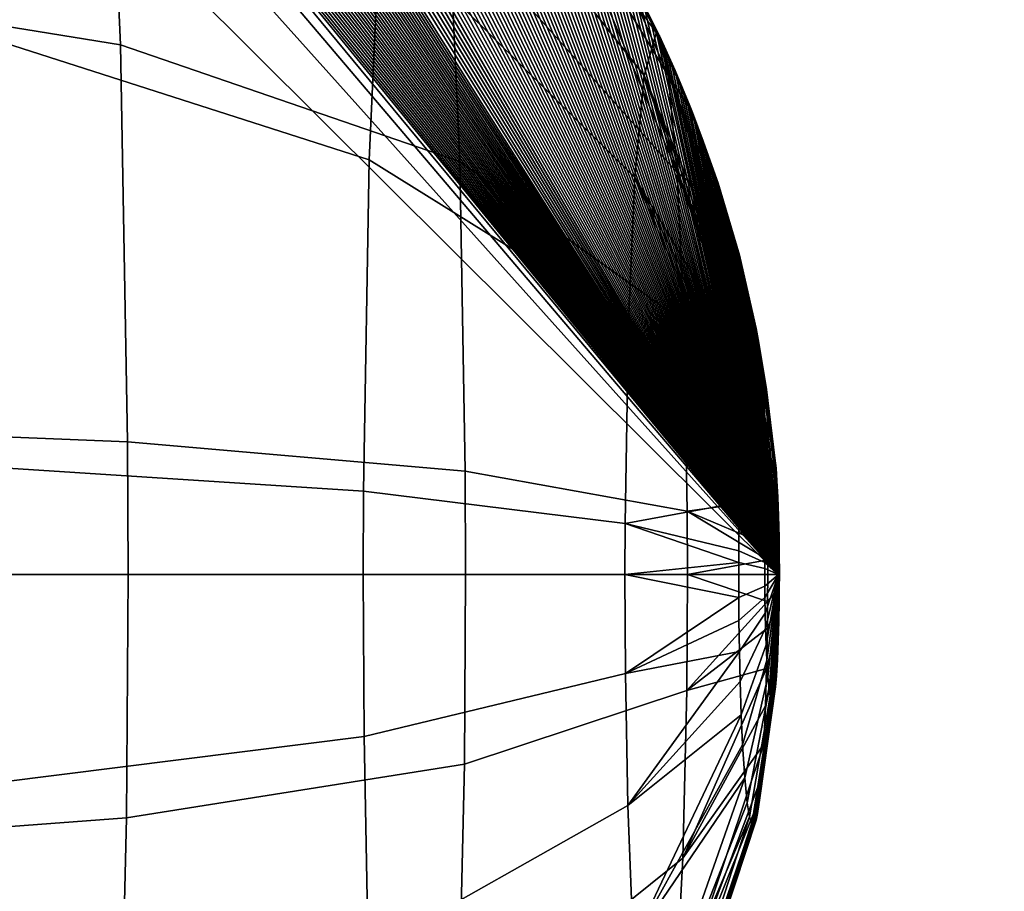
# Model space of a CAD drawing. Header units: millimetres. Extents: x 1047 to 1715, y 555 to 1212.
# Tile 516 of 656: x 1557.36 to 1560.49, y 929.66 to 932.43. Entities that reach past the tile are written whole.
import ezdxf

# ---------------------------------------------------------------- set-up
doc = ezdxf.new("R2010")
doc.units = ezdxf.units.MM
doc.header["$MEASUREMENT"] = 0
doc.layers.add('Alu stel 3', color=7, linetype='Continuous')

msp = doc.modelspace()

# ---------------------------------------------------------------- meshes
at = {"layer": 'Alu stel 3'}
mesh = msp.add_polyface(dxfattribs=at)
corners = [(1600.2039, 973.7825, 7.2094), (1598.8958, 921.0605, 5.2563), (1605.0139, 920.9727, 4.0037), (1606.2731, 973.7059, 5.7552), (1593.5768, 973.9593, 6.3299), (1592.2985, 921.2463, 4.166), (1601.5084, 1025.7401, 9.1181), (1607.5221, 1025.6744, 7.467), (1594.8588, 1025.9078, 8.4463), (1588.9293, 1030.2535, 7.3109), (1588.5724, 1015.3822, 6.6546), (1588.2174, 1000.5109, 5.9969), (1587.8643, 985.6261, 5.3372), (1587.5133, 970.7413, 4.6763), (1587.1646, 955.8564, 4.0142), (1586.818, 940.9717, 3.3509), (1609.2365, 951.2551, 0.094), (1609.5251, 965.17, 0.5226), (1609.8142, 979.0851, 0.9504), (1610.1035, 993.0001, 1.3775), (1521.0123, 982.0917, -9.7502), (1554.787, 982.2213, -2.9482), (1555.358, 1016.7594, -0.828), (1521.4141, 1016.6163, -7.1273), (1520.6106, 947.5116, -12.3809), (1554.2162, 947.6277, -5.0774), (1486.6412, 981.9902, -15.1256), (1486.9097, 1016.5043, -12.1044), (1486.3726, 947.4205, -18.1538), (1452.0271, 981.9177, -18.9952), (1452.1909, 1016.4243, -15.6867), (1451.863, 947.3554, -22.31), (1586.818, 940.9717, 3.3509), (1587.1646, 955.8564, 4.0142), (1587.5133, 970.7413, 4.6763), (1587.8643, 985.6261, 5.3372), (1588.2174, 1000.5109, 5.9969), (1588.5724, 1015.3822, 6.6546), (1588.9293, 1030.2535, 7.3109), (1538.2892, 990.2523, -26.3493), (1538.467, 1026.131, -23.8747), (1575.1881, 1025.9153, -16.5826), (1574.8728, 990.0178, -18.4235), (1538.1113, 954.3737, -28.8239), (1574.5575, 954.1204, -20.2643), (1498.3248, 990.4507, -33.0521), (1498.4087, 1026.3134, -30.0396), (1498.241, 954.588, -36.0646), (1459.1088, 990.5881, -37.6965), (1459.1422, 1026.4397, -34.3102), (1459.0753, 954.7364, -41.0827), (1608.2467, 937.7065, -11.0746), (1608.6329, 965.5226, -10.2031), (1609.0203, 993.3386, -9.3311), (1609.4089, 1021.1546, -8.4588)]
mesh.append_faces([[corners[k] for k in face] for face in [(0, 1, 2, 3), (4, 5, 1, 0), (6, 0, 3, 7), (8, 4, 0, 6), (9, 10, 8, 8), (10, 11, 8, 8), (11, 12, 4, 4), (12, 13, 4, 4), (13, 14, 4, 4), (14, 15, 4, 4), (16, 17, 3, 3), (17, 18, 3, 3), (18, 19, 3, 3), (3, 2, 16, 16), (4, 8, 11, 11), (20, 21, 22, 23), (24, 25, 21, 20), (26, 20, 23, 27), (28, 24, 20, 26), (29, 26, 27, 30), (31, 28, 26, 29), (32, 33, 25, 25), (33, 34, 25, 25), (34, 35, 21, 21), (35, 36, 21, 21), (36, 37, 22, 22), (37, 38, 22, 22), (22, 21, 36, 36), (21, 25, 34, 34), (39, 40, 41, 42), (43, 39, 42, 44), (45, 46, 40, 39), (47, 45, 39, 43), (48, 49, 46, 45), (50, 48, 45, 47), (51, 44, 52, 52), (52, 42, 53, 53), (53, 42, 54, 54), (41, 54, 42, 42), (42, 52, 44, 44)]])
mesh = msp.add_polyface(dxfattribs=at)
corners = [(1585.2291, 835.5546, 9.8417), (1584.381, 825.5616, 15.9088), (1585.8276, 825.8087, 16.4), (1586.676, 835.7189, 10.347), (1584.5339, 847.9775, 4.4003), (1583.5839, 833.1081, 10.4866), (1582.264, 818.9818, 20.5666), (1585.5381, 822.9022, 18.6534), (1585.926, 846.4162, 5.4409), (1526.1907, 828.856, -8.8453), (1525.6183, 813.3101, -0.6444), (1557.8622, 820.3913, 7.4095), (1558.6509, 834.3981, -0.208), (1526.6989, 847.351, -14.1587), (1559.3578, 850.9918, -5.2695), (1527.0286, 863.4212, -16.0038), (1559.8104, 865.3837, -7.1658), (1585.4523, 881.4322, 0.6864), (1573.079, 881.3885, -3.3071), (1585.1305, 864.8032, 1.1388), (1584.5339, 847.9775, 4.4003), (1583.5839, 833.1081, 10.4866), (1535.5116, 881.2739, -13.7789), (1548.1036, 881.3093, -10.5412), (1560.6279, 881.3476, -7.0501), (1520.2408, 915.624, -14.81), (1553.6913, 915.7277, -7.0457), (1554.2162, 947.6277, -5.0774), (1520.6106, 947.5116, -12.3809), (1535.5116, 881.2739, -13.7789), (1548.1036, 881.3093, -10.5412), (1560.6279, 881.3476, -7.0501), (1573.079, 881.3885, -3.3071), (1585.7922, 896.317, 1.3546), (1585.4523, 881.4322, 0.6864), (1586.1318, 911.2019, 2.021), (1586.4738, 926.0868, 2.6865), (1586.818, 940.9717, 3.3509), (1537.9336, 918.4951, -31.2985), (1538.1113, 954.3737, -28.8239), (1574.5575, 954.1204, -20.2643), (1574.2422, 918.223, -22.1051), (1526.884, 882.6913, -36.3033), (1555.3911, 882.4827, -29.2559), (1581.615, 882.2554, -21.571), (1608.2467, 937.7065, -11.0746), (1565.8398, 845.6965, -23.6789), (1518.8909, 840.4668, -36.1363), (1518.8984, 860.5533, -38.4178), (1566.0247, 863.1648, -26.1235), (1565.5513, 826.5485, -17.6946), (1518.8717, 818.5681, -29.8967), (1555.3911, 882.4827, -29.2559), (1581.615, 882.2554, -21.571), (1607.1473, 863.4705, -12.1339)]
mesh.append_faces([[corners[k] for k in face] for face in [(0, 1, 2, 3), (4, 5, 0, 0), (5, 6, 1, 1), (7, 2, 1, 1), (1, 0, 5, 5), (0, 8, 4, 4), (9, 10, 11, 12), (13, 9, 12, 14), (15, 13, 14, 16), (17, 18, 19, 19), (19, 14, 20, 20), (20, 12, 21, 21), (22, 15, 23, 23), (23, 16, 24, 24), (24, 16, 18, 18), (11, 21, 12, 12), (12, 20, 14, 14), (16, 23, 15, 15), (14, 19, 16, 16), (18, 16, 19, 19), (25, 26, 27, 28), (29, 30, 26, 26), (30, 31, 26, 26), (31, 32, 33, 33), (32, 34, 33, 33), (33, 35, 26, 26), (35, 36, 26, 26), (36, 37, 27, 27), (27, 26, 36, 36), (26, 31, 33, 33), (38, 39, 40, 41), (42, 38, 43, 43), (43, 41, 44, 44), (41, 43, 38, 38), (40, 45, 41, 41), (46, 47, 48, 49), (50, 51, 47, 46), (52, 53, 49, 49), (49, 48, 52, 52), (53, 54, 49, 49)]])
mesh = msp.add_polyface(dxfattribs=at)
corners = [(1558.1636, 933.6704, -72.1103), (1558.1278, 933.8609, -72.7283), (1557.8408, 934.0447, -72.6746), (1557.5779, 933.9925, -71.9408), (1558.3973, 933.6533, -72.7859), (1558.2469, 933.8066, -73.0667), (1558.1093, 933.9091, -73.0485), (1558.1696, 933.8705, -73.2165), (1558.1, 933.9212, -73.21), (1558.2379, 933.8184, -73.2231), (1558.1302, 933.899, -73.2935), (1558.0953, 933.9242, -73.2909), (1558.1649, 933.8735, -73.2962), (1558.1993, 933.8476, -73.2988), (1558.197, 933.8483, -73.3383), (1558.1626, 933.8742, -73.336), (1558.1279, 933.8998, -73.3337), (1558.0929, 933.925, -73.3313), (1557.9673, 934.0055, -73.0306), (1558.0293, 933.9703, -73.2034), (1558.0245, 933.9734, -73.2855), (1557.9889, 933.9974, -73.2829), (1558.0601, 933.949, -73.2882), (1558.0577, 933.9498, -73.329), (1558.0222, 933.9742, -73.3266), (1557.6367, 933.3451, -70.9234), (1557.4972, 934.2746, -73.3375), (1558.6154, 933.4789, -73.4022), (1558.5522, 933.2585, -74.4924), (1557.4164, 933.9918, -74.7359), (1557.151, 934.1545, -71.8479), (1556.769, 933.568, -70.6718), (1556.5303, 934.2685, -74.8013), (1557.3555, 933.3112, -75.7887), (1556.4644, 933.5312, -75.9417), (1559.7714, 930.6642, -73.469), (1556.5198, 934.5945, -73.1831), (1556.5688, 934.5853, -73.235), (1559.7714, 930.6642, -73.469), (1556.4213, 934.6089, -73.0786), (1559.7714, 930.6642, -73.469), (1556.223, 934.6221, -72.8681), (1559.7714, 930.6642, -73.469), (1555.8199, 934.5975, -72.5115)]
mesh.append_faces([[corners[k] for k in face] for face in [(0, 1, 2, 2), (3, 0, 2, 2), (4, 1, 0, 0), (5, 6, 1, 1), (7, 8, 6, 6), (5, 9, 7, 7), (6, 5, 7, 7), (10, 11, 8, 8), (7, 12, 10, 10), (8, 7, 10, 10), (13, 12, 7, 7), (7, 9, 13, 13), (12, 13, 14, 15), (11, 10, 16, 17), (10, 12, 15, 16), (1, 6, 18, 18), (2, 1, 18, 18), (6, 8, 19, 19), (18, 6, 19, 19), (19, 20, 21, 21), (22, 20, 19, 19), (8, 11, 22, 22), (19, 8, 22, 22), (20, 22, 23, 24), (22, 11, 17, 23), (0, 3, 25, 25), (26, 27, 28, 29), (25, 3, 30, 30), (31, 25, 30, 30), (32, 29, 33, 34), (35, 36, 37, 37), (38, 39, 36, 36), (40, 41, 39, 39), (42, 43, 41, 41)]])
mesh = msp.add_polyface(dxfattribs=at)
corners = [(1558.6782, 933.259, -72.3132), (1558.6475, 933.4234, -72.8467), (1558.3973, 933.6533, -72.7859), (1558.1636, 933.6704, -72.1103), (1558.5083, 933.5844, -73.104), (1558.6315, 933.465, -73.1231), (1558.5623, 933.5361, -73.2559), (1558.5582, 933.5387, -73.3272), (1558.5271, 933.5685, -73.3247), (1558.5562, 933.5394, -73.3629), (1558.525, 933.5692, -73.3607), (1558.7241, 932.7543, -71.52), (1557.6367, 933.3451, -70.9234), (1557.6815, 932.3476, -70.149), (1558.759, 931.9766, -70.9163), (1557.3555, 933.3112, -75.7887), (1558.5049, 932.7278, -75.3132), (1558.4718, 931.9813, -75.8856), (1557.313, 932.3536, -76.5229), (1557.4164, 933.9918, -74.7359), (1558.5522, 933.2585, -74.4924), (1557.1512, 934.421, -73.2707), (1557.1786, 934.4109, -73.2724), (1559.7714, 930.6642, -73.469), (1557.1239, 934.4309, -73.269), (1559.7714, 930.6642, -73.469), (1557.0964, 934.4406, -73.2673), (1559.7714, 930.6642, -73.469), (1557.069, 934.4501, -73.2656), (1559.7714, 930.6642, -73.469), (1557.0414, 934.4594, -73.2639), (1559.7714, 930.6642, -73.469), (1557.0138, 934.4685, -73.2622), (1559.7714, 930.6642, -73.469), (1556.9861, 934.4774, -73.2605), (1559.7714, 930.6642, -73.469), (1556.9583, 934.4861, -73.2588), (1559.7714, 930.6642, -73.469), (1556.9304, 934.4946, -73.257), (1559.7714, 930.6642, -73.469), (1556.9026, 934.5029, -73.2553), (1559.7714, 930.6642, -73.469), (1556.8746, 934.5109, -73.2536), (1559.7714, 930.6642, -73.469), (1556.8467, 934.5189, -73.2519), (1559.7714, 930.6642, -73.469), (1556.8186, 934.5265, -73.2502), (1559.7714, 930.6642, -73.469), (1556.7904, 934.534, -73.2484), (1559.7714, 930.6642, -73.469), (1556.7622, 934.5413, -73.2467), (1559.7714, 930.6642, -73.469), (1556.734, 934.5483, -73.245), (1559.7714, 930.6642, -73.469), (1556.7058, 934.5552, -73.2433), (1559.7714, 930.6642, -73.469), (1556.6775, 934.5618, -73.2416), (1559.7714, 930.6642, -73.469), (1556.649, 934.5682, -73.2398), (1559.7714, 930.6642, -73.469), (1556.6206, 934.5745, -73.2381), (1559.7714, 930.6642, -73.469), (1556.8175, 932.4875, -69.833), (1556.769, 933.568, -70.6718), (1556.5947, 934.58, -73.2366), (1559.7714, 930.6642, -73.469), (1556.5688, 934.5853, -73.235), (1559.7714, 930.6642, -73.469)]
mesh.append_faces([[corners[k] for k in face] for face in [(0, 1, 2, 2), (3, 0, 2, 2), (2, 1, 4, 4), (4, 5, 6, 6), (6, 7, 8, 8), (8, 7, 9, 10), (11, 0, 3, 3), (12, 11, 3, 3), (13, 14, 11, 12), (15, 16, 17, 18), (19, 20, 16, 15), (21, 22, 23, 23), (24, 21, 25, 25), (26, 24, 27, 27), (28, 26, 29, 29), (30, 28, 31, 31), (32, 30, 33, 33), (34, 32, 35, 35), (36, 34, 37, 37), (38, 36, 39, 39), (40, 38, 41, 41), (42, 40, 43, 43), (44, 42, 45, 45), (46, 44, 47, 47), (48, 46, 49, 49), (50, 48, 51, 51), (52, 50, 53, 53), (54, 52, 55, 55), (56, 54, 57, 57), (58, 56, 59, 59), (60, 58, 61, 61), (62, 13, 12, 63), (64, 60, 65, 65), (66, 64, 67, 67)]])
mesh = msp.add_polyface(dxfattribs=at)
corners = [(1557.7041, 931.0856, -69.7578), (1558.7766, 930.9927, -70.6113), (1558.759, 931.9766, -70.9163), (1557.6815, 932.3476, -70.149), (1557.7056, 930.6642, -69.7332), (1558.7778, 930.6642, -70.5921), (1557.7007, 929.8905, -69.8169), (1558.774, 930.061, -70.6574), (1557.6747, 928.7711, -70.2685), (1558.7537, 929.1883, -71.0095), (1557.6212, 927.7626, -71.1929), (1558.712, 928.402, -71.7301), (1557.5602, 927.2228, -72.248), (1558.6644, 927.9812, -72.5527), (1557.5182, 927.0723, -72.9745), (1558.6317, 927.8638, -73.1191), (1557.4972, 927.0539, -73.3375), (1558.6154, 927.8495, -73.4022), (1557.4775, 927.0699, -73.6767), (1558.6, 927.862, -73.6666), (1557.4111, 927.3759, -74.8254), (1558.5482, 928.1005, -74.5621), (1557.3442, 928.2112, -75.9821), (1558.4961, 928.7518, -75.4639), (1557.3087, 929.1243, -76.5975), (1558.4684, 929.4637, -75.9437), (1557.2924, 930.0034, -76.8809), (1558.4556, 930.149, -76.1647), (1557.2888, 930.6642, -76.9418), (1558.4529, 930.6642, -76.2122), (1557.2897, 931.004, -76.9258), (1558.4536, 930.9291, -76.1997), (1557.313, 932.3536, -76.5229), (1558.4718, 931.9813, -75.8856), (1557.3407, 934.3461, -73.2826), (1557.3674, 934.3346, -73.2843), (1559.7714, 930.6642, -73.469), (1557.3138, 934.3574, -73.2809), (1559.7714, 930.6642, -73.469), (1557.287, 934.3685, -73.2792), (1559.7714, 930.6642, -73.469), (1557.26, 934.3794, -73.2775), (1559.7714, 930.6642, -73.469), (1557.2329, 934.3901, -73.2758), (1559.7714, 930.6642, -73.469), (1557.2058, 934.4006, -73.2741), (1559.7714, 930.6642, -73.469), (1557.1786, 934.4109, -73.2724), (1559.7714, 930.6642, -73.469), (1556.842, 931.1206, -69.4093), (1556.8175, 932.4875, -69.833), (1556.8435, 930.6642, -69.3827), (1556.8383, 929.8262, -69.4734), (1556.8101, 928.6136, -69.9624), (1556.7522, 927.5213, -70.9637), (1556.686, 926.9366, -72.1065), (1556.6406, 926.7736, -72.8935), (1556.6178, 926.7537, -73.2867), (1556.5966, 926.7711, -73.6541), (1556.5247, 927.1025, -74.8983), (1556.4523, 928.0073, -76.1511)]
mesh.append_faces([[corners[k] for k in face] for face in [(0, 1, 2, 3), (4, 5, 1, 0), (6, 7, 5, 4), (8, 9, 7, 6), (10, 11, 9, 8), (12, 13, 11, 10), (14, 15, 13, 12), (16, 17, 15, 14), (18, 19, 17, 16), (20, 21, 19, 18), (22, 23, 21, 20), (24, 25, 23, 22), (26, 27, 25, 24), (28, 29, 27, 26), (30, 31, 29, 28), (32, 33, 31, 30), (34, 35, 36, 36), (37, 34, 38, 38), (39, 37, 40, 40), (41, 39, 42, 42), (43, 41, 44, 44), (45, 43, 46, 46), (47, 45, 48, 48), (49, 0, 3, 50), (51, 4, 0, 49), (52, 6, 4, 51), (53, 8, 6, 52), (54, 10, 8, 53), (55, 12, 10, 54), (56, 14, 12, 55), (57, 16, 14, 56), (58, 18, 16, 57), (59, 20, 18, 58), (60, 22, 20, 59)]])
mesh = msp.add_polyface(dxfattribs=at)
corners = [(1559.2494, 932.6417, -73.0394), (1559.0714, 932.9188, -72.9732), (1559.0967, 932.7844, -72.5373), (1559.1511, 932.814, -73.2182), (1559.0585, 932.9528, -73.199), (1559.0991, 932.8922, -73.319), (1559.0519, 932.9613, -73.3129), (1559.1449, 932.822, -73.3252), (1559.1893, 932.7509, -73.3313), (1559.2379, 932.6714, -73.2375), (1559.1643, 932.7886, -73.381), (1559.1418, 932.824, -73.3788), (1559.1863, 932.7529, -73.3831), (1559.1627, 932.7891, -73.4073), (1559.1403, 932.8245, -73.4056), (1559.1848, 932.7534, -73.4091), (1559.0959, 932.8942, -73.3744), (1559.0724, 932.929, -73.3722), (1559.119, 932.8593, -73.3766), (1559.1176, 932.8597, -73.4038), (1559.0944, 932.8947, -73.4021), (1559.0486, 932.9634, -73.3699), (1559.0708, 932.9294, -73.4003), (1559.0469, 932.9639, -73.3985), (1558.6782, 933.259, -72.3132), (1558.7241, 932.7543, -71.52), (1559.4497, 931.9417, -72.2962), (1558.5522, 933.2585, -74.4924), (1559.3446, 932.2498, -74.1129), (1559.3157, 931.9255, -74.6145), (1558.5049, 932.7278, -75.3132), (1558.6154, 933.4789, -73.4022), (1559.3832, 932.3845, -73.4465), (1557.5771, 934.2363, -73.2976), (1557.6155, 934.2167, -73.3001), (1559.7714, 930.6642, -73.469), (1557.5386, 934.2555, -73.2952), (1559.7714, 930.6642, -73.469), (1557.4998, 934.2743, -73.2927), (1559.7714, 930.6642, -73.469), (1557.4735, 934.2867, -73.291), (1559.7714, 930.6642, -73.469), (1557.4471, 934.299, -73.2893), (1559.7714, 930.6642, -73.469), (1557.4207, 934.3111, -73.2877), (1559.7714, 930.6642, -73.469), (1557.394, 934.3229, -73.286), (1559.7714, 930.6642, -73.469), (1557.3674, 934.3346, -73.2843), (1559.7714, 930.6642, -73.469)]
mesh.append_faces([[corners[k] for k in face] for face in [(0, 1, 2, 2), (3, 4, 1, 1), (1, 0, 3, 3), (5, 6, 4, 4), (3, 7, 5, 5), (4, 3, 5, 5), (8, 7, 3, 3), (3, 9, 8, 8), (10, 11, 7, 7), (8, 12, 10, 10), (7, 8, 10, 10), (11, 10, 13, 14), (10, 12, 15, 13), (5, 16, 17, 17), (6, 5, 17, 17), (18, 16, 5, 5), (7, 11, 18, 18), (5, 7, 18, 18), (16, 18, 19, 20), (18, 11, 14, 19), (21, 17, 22, 23), (17, 16, 20, 22), (2, 24, 25, 25), (25, 26, 2, 2), (27, 28, 29, 30), (31, 32, 28, 27), (33, 34, 35, 35), (36, 33, 37, 37), (38, 36, 39, 39), (40, 38, 41, 41), (42, 40, 43, 43), (44, 42, 45, 45), (46, 44, 47, 47), (48, 46, 49, 49)]])
mesh = msp.add_polyface(dxfattribs=at)
corners = [(1558.6757, 933.4185, -73.3713), (1558.7043, 933.3878, -73.3734), (1559.7714, 930.6642, -73.469), (1558.6466, 933.4487, -73.3693), (1559.7714, 930.6642, -73.469), (1558.6173, 933.4788, -73.3672), (1559.7714, 930.6642, -73.469), (1558.759, 931.9766, -70.9163), (1559.4709, 931.4664, -71.9273), (1559.4497, 931.9417, -72.2962), (1558.7241, 932.7543, -71.52), (1558.5049, 932.7278, -75.3132), (1559.3157, 931.9255, -74.6145), (1559.2954, 931.4692, -74.9643), (1558.4718, 931.9813, -75.8856), (1558.5869, 933.5092, -73.3651), (1559.7714, 930.6642, -73.469), (1558.5562, 933.5394, -73.3629), (1559.7714, 930.6642, -73.469), (1558.525, 933.5692, -73.3607), (1559.7714, 930.6642, -73.469), (1558.4935, 933.5987, -73.3586), (1559.7714, 930.6642, -73.469), (1558.4618, 933.6279, -73.3564), (1559.7714, 930.6642, -73.469), (1558.4298, 933.6566, -73.3542), (1559.7714, 930.6642, -73.469), (1558.3975, 933.6851, -73.3519), (1559.7714, 930.6642, -73.469), (1558.3647, 933.7132, -73.3497), (1559.7714, 930.6642, -73.469), (1558.3318, 933.741, -73.3474), (1559.7714, 930.6642, -73.469), (1558.2986, 933.7683, -73.3452), (1559.7714, 930.6642, -73.469), (1558.265, 933.7953, -73.3429), (1559.7714, 930.6642, -73.469), (1558.2312, 933.822, -73.3406), (1559.7714, 930.6642, -73.469), (1558.197, 933.8483, -73.3383), (1559.7714, 930.6642, -73.469), (1558.1626, 933.8742, -73.336), (1559.7714, 930.6642, -73.469), (1558.1279, 933.8998, -73.3337), (1559.7714, 930.6642, -73.469), (1558.0929, 933.925, -73.3313), (1559.7714, 930.6642, -73.469), (1558.0577, 933.9498, -73.329), (1559.7714, 930.6642, -73.469), (1558.0222, 933.9742, -73.3266), (1559.7714, 930.6642, -73.469), (1557.9865, 933.9982, -73.3243), (1559.7714, 930.6642, -73.469), (1557.9504, 934.0219, -73.3219), (1559.7714, 930.6642, -73.469), (1557.9142, 934.0451, -73.3195), (1559.7714, 930.6642, -73.469), (1557.8777, 934.0679, -73.3171), (1559.7714, 930.6642, -73.469), (1557.8409, 934.0904, -73.3147), (1559.7714, 930.6642, -73.469), (1557.804, 934.1125, -73.3123), (1559.7714, 930.6642, -73.469), (1557.7667, 934.1341, -73.3099), (1559.7714, 930.6642, -73.469), (1557.7292, 934.1554, -73.3074), (1559.7714, 930.6642, -73.469), (1557.6915, 934.1762, -73.305), (1559.7714, 930.6642, -73.469), (1557.6536, 934.1967, -73.3026), (1559.7714, 930.6642, -73.469), (1557.6155, 934.2167, -73.3001), (1559.7714, 930.6642, -73.469)]
mesh.append_faces([[corners[k] for k in face] for face in [(0, 1, 2, 2), (3, 0, 4, 4), (5, 3, 6, 6), (7, 8, 9, 10), (11, 12, 13, 14), (15, 5, 16, 16), (17, 15, 18, 18), (19, 17, 20, 20), (21, 19, 22, 22), (23, 21, 24, 24), (25, 23, 26, 26), (27, 25, 28, 28), (29, 27, 30, 30), (31, 29, 32, 32), (33, 31, 34, 34), (35, 33, 36, 36), (37, 35, 38, 38), (39, 37, 40, 40), (41, 39, 42, 42), (43, 41, 44, 44), (45, 43, 46, 46), (47, 45, 48, 48), (49, 47, 50, 50), (51, 49, 52, 52), (53, 51, 54, 54), (55, 53, 56, 56), (57, 55, 58, 58), (59, 57, 60, 60), (61, 59, 62, 62), (63, 61, 64, 64), (65, 63, 66, 66), (67, 65, 68, 68), (69, 67, 70, 70), (71, 69, 72, 72)]])
mesh = msp.add_polyface(dxfattribs=at)
corners = [(1559.4982, 932.1317, -73.1568), (1559.4028, 932.3506, -73.1071), (1559.4216, 932.2501, -72.781), (1559.4431, 932.2657, -73.2899), (1559.3931, 932.376, -73.276), (1559.4137, 932.3272, -73.3654), (1559.3881, 932.3824, -73.3612), (1559.4385, 932.2716, -73.3696), (1559.3986, 932.3564, -73.4053), (1559.3856, 932.384, -73.4038), (1559.4113, 932.3287, -73.4067), (1559.4238, 932.301, -73.4081), (1559.4362, 932.2731, -73.4095), (1559.4226, 932.3014, -73.4284), (1559.4102, 932.3292, -73.4274), (1559.4349, 932.2735, -73.4295), (1559.3973, 932.3568, -73.4263), (1559.3844, 932.3844, -73.4252), (1559.3514, 932.4578, -73.3553), (1559.3674, 932.4218, -73.4018), (1559.3662, 932.4222, -73.4237), (1559.0708, 932.9294, -73.4003), (1559.0944, 932.8947, -73.4021), (1559.7714, 930.6642, -73.469), (1559.0469, 932.9639, -73.3985), (1559.7714, 930.6642, -73.469), (1559.0226, 932.9982, -73.3966), (1559.7714, 930.6642, -73.469), (1558.998, 933.0322, -73.3948), (1559.7714, 930.6642, -73.469), (1558.973, 933.0659, -73.3929), (1559.7714, 930.6642, -73.469), (1558.9478, 933.0993, -73.391), (1559.7714, 930.6642, -73.469), (1558.922, 933.1325, -73.3891), (1559.7714, 930.6642, -73.469), (1558.896, 933.1654, -73.3872), (1559.7714, 930.6642, -73.469), (1558.8696, 933.1981, -73.3853), (1559.7714, 930.6642, -73.469), (1558.8429, 933.2304, -73.3833), (1559.7714, 930.6642, -73.469), (1558.8159, 933.2625, -73.3814), (1559.7714, 930.6642, -73.469), (1558.7885, 933.2943, -73.3794), (1559.7714, 930.6642, -73.469), (1558.7607, 933.3257, -73.3774), (1559.7714, 930.6642, -73.469), (1558.7328, 933.3569, -73.3754), (1559.7714, 930.6642, -73.469), (1558.7043, 933.3878, -73.3734), (1559.7714, 930.6642, -73.469)]
mesh.append_faces([[corners[k] for k in face] for face in [(0, 1, 2, 2), (3, 4, 1, 1), (5, 6, 4, 4), (3, 7, 5, 5), (4, 3, 5, 5), (8, 9, 6, 6), (5, 10, 8, 8), (6, 5, 8, 8), (11, 10, 5, 5), (7, 12, 11, 11), (5, 7, 11, 11), (10, 11, 13, 14), (11, 12, 15, 13), (9, 8, 16, 17), (8, 10, 14, 16), (4, 6, 18, 18), (6, 9, 19, 19), (18, 6, 19, 19), (19, 9, 17, 20), (21, 22, 23, 23), (24, 21, 25, 25), (26, 24, 27, 27), (28, 26, 29, 29), (30, 28, 31, 31), (32, 30, 33, 33), (34, 32, 35, 35), (36, 34, 37, 37), (38, 36, 39, 39), (40, 38, 41, 41), (42, 40, 43, 43), (44, 42, 45, 45), (46, 44, 47, 47), (48, 46, 49, 49), (50, 48, 51, 51)]])
mesh = msp.add_polyface(dxfattribs=at)
corners = [(1559.4349, 932.2735, -73.4295), (1559.4471, 932.2455, -73.4305), (1559.7714, 930.6642, -73.469), (1559.4226, 932.3014, -73.4284), (1559.7714, 930.6642, -73.469), (1559.4102, 932.3292, -73.4274), (1559.7714, 930.6642, -73.469), (1559.3973, 932.3568, -73.4263), (1559.7714, 930.6642, -73.469), (1559.3844, 932.3844, -73.4252), (1559.7714, 930.6642, -73.469), (1559.7159, 931.3371, -73.0376), (1559.5936, 931.8333, -72.9665), (1559.4497, 931.9417, -72.2962), (1559.7275, 931.1536, -72.8361), (1559.722, 931.2562, -72.9313), (1559.4709, 931.4664, -71.9273), (1559.7351, 930.9006, -72.7043), (1559.7319, 931.0359, -72.7603), (1559.4818, 930.865, -71.7409), (1559.2954, 931.4692, -74.9643), (1559.6505, 931.0372, -74.1677), (1559.6471, 930.8926, -74.2268), (1559.6547, 931.1498, -74.0955), (1559.3157, 931.9255, -74.6145), (1559.6599, 931.2487, -74.0056), (1559.6663, 931.334, -73.8959), (1559.3446, 932.2498, -74.1129), (1559.6733, 931.3989, -73.7731), (1559.3832, 932.3845, -73.4465), (1559.6912, 931.4614, -73.4644), (1559.6821, 931.4456, -73.6218), (1559.3662, 932.4222, -73.4237), (1559.7714, 930.6642, -73.469), (1559.3475, 932.4598, -73.4221), (1559.7714, 930.6642, -73.469), (1559.3286, 932.4973, -73.4206), (1559.7714, 930.6642, -73.469), (1559.3092, 932.5345, -73.419), (1559.7714, 930.6642, -73.469), (1559.2894, 932.5715, -73.4174), (1559.7714, 930.6642, -73.469), (1559.2693, 932.6083, -73.4157), (1559.7714, 930.6642, -73.469), (1559.2488, 932.6449, -73.4141), (1559.7714, 930.6642, -73.469), (1559.2278, 932.6813, -73.4124), (1559.7714, 930.6642, -73.469), (1559.2065, 932.7174, -73.4108), (1559.7714, 930.6642, -73.469), (1559.1848, 932.7534, -73.4091), (1559.7714, 930.6642, -73.469), (1559.1627, 932.7891, -73.4073), (1559.7714, 930.6642, -73.469), (1559.1403, 932.8245, -73.4056), (1559.7714, 930.6642, -73.469), (1559.1176, 932.8597, -73.4038), (1559.7714, 930.6642, -73.469), (1559.0944, 932.8947, -73.4021), (1559.7714, 930.6642, -73.469), (1558.7766, 930.9927, -70.6113), (1558.759, 931.9766, -70.9163), (1558.4718, 931.9813, -75.8856), (1559.2843, 930.8261, -75.1563), (1558.4536, 930.9291, -76.1997)]
mesh.append_faces([[corners[k] for k in face] for face in [(0, 1, 2, 2), (3, 0, 4, 4), (5, 3, 6, 6), (7, 5, 8, 8), (9, 7, 10, 10), (11, 12, 13, 13), (14, 15, 13, 13), (13, 16, 14, 14), (17, 18, 16, 16), (16, 19, 17, 17), (20, 21, 22, 22), (23, 21, 20, 20), (24, 25, 23, 23), (20, 24, 23, 23), (26, 25, 24, 24), (27, 28, 26, 26), (24, 27, 26, 26), (29, 30, 31, 31), (32, 9, 33, 33), (34, 32, 35, 35), (36, 34, 37, 37), (38, 36, 39, 39), (40, 38, 41, 41), (42, 40, 43, 43), (44, 42, 45, 45), (46, 44, 47, 47), (48, 46, 49, 49), (50, 48, 51, 51), (52, 50, 53, 53), (54, 52, 55, 55), (56, 54, 57, 57), (58, 56, 59, 59), (60, 19, 16, 61), (62, 20, 63, 64)]])
mesh = msp.add_polyface(dxfattribs=at)
corners = [(1559.4216, 932.2501, -72.781), (1559.4028, 932.3506, -73.1071), (1559.2494, 932.6417, -73.0394), (1559.0967, 932.7844, -72.5373), (1559.2379, 932.6714, -73.2375), (1559.1511, 932.814, -73.2182), (1559.3186, 932.5254, -73.2567), (1559.3931, 932.376, -73.276), (1559.2734, 932.6061, -73.3434), (1559.2322, 932.679, -73.3374), (1559.3132, 932.5323, -73.3494), (1559.3514, 932.4578, -73.3553), (1559.33, 932.4968, -73.3978), (1559.3105, 932.5341, -73.3958), (1559.3489, 932.4594, -73.3998), (1559.3674, 932.4218, -73.4018), (1559.3662, 932.4222, -73.4237), (1559.3475, 932.4598, -73.4221), (1559.3286, 932.4973, -73.4206), (1559.3092, 932.5345, -73.419), (1559.2501, 932.6445, -73.3895), (1559.2292, 932.6808, -73.3874), (1559.2706, 932.6078, -73.3916), (1559.2908, 932.571, -73.3937), (1559.2894, 932.5715, -73.4174), (1559.2693, 932.6083, -73.4157), (1559.2488, 932.6449, -73.4141), (1559.2278, 932.6813, -73.4124), (1559.1893, 932.7509, -73.3313), (1559.208, 932.717, -73.3853), (1559.1863, 932.7529, -73.3831), (1559.2065, 932.7174, -73.4108), (1559.1848, 932.7534, -73.4091), (1559.4497, 931.9417, -72.2962)]
mesh.append_faces([[corners[k] for k in face] for face in [(0, 1, 2, 2), (3, 0, 2, 2), (2, 4, 5, 5), (6, 4, 2, 2), (1, 7, 6, 6), (2, 1, 6, 6), (8, 9, 4, 4), (6, 10, 8, 8), (4, 6, 8, 8), (11, 10, 6, 6), (6, 7, 11, 11), (12, 13, 10, 10), (11, 14, 12, 12), (10, 11, 12, 12), (15, 14, 11, 11), (14, 15, 16, 17), (13, 12, 18, 19), (12, 14, 17, 18), (20, 21, 9, 9), (8, 22, 20, 20), (9, 8, 20, 20), (23, 22, 8, 8), (10, 13, 23, 23), (8, 10, 23, 23), (22, 23, 24, 25), (23, 13, 19, 24), (21, 20, 26, 27), (20, 22, 25, 26), (4, 9, 28, 28), (29, 30, 28, 28), (9, 21, 29, 29), (28, 9, 29, 29), (30, 29, 31, 32), (29, 21, 27, 31), (33, 0, 3, 3)]])
mesh = msp.add_polyface(dxfattribs=at)
corners = [(1559.5936, 931.8333, -72.9665), (1559.5798, 931.9073, -73.2068), (1559.4982, 932.1317, -73.1568), (1559.6472, 931.6784, -73.257), (1559.6088, 931.8104, -73.345), (1559.5726, 931.9261, -73.3313), (1559.5876, 931.8729, -73.3981), (1559.569, 931.9308, -73.3941), (1559.6055, 931.8147, -73.402), (1559.6224, 931.7562, -73.4059), (1559.6124, 931.7866, -73.4318), (1559.6038, 931.8158, -73.4306), (1559.6116, 931.7868, -73.4458), (1559.603, 931.816, -73.4449), (1559.5767, 931.903, -73.4269), (1559.5671, 931.932, -73.4256), (1559.5859, 931.874, -73.4281), (1559.595, 931.8449, -73.4294), (1559.5941, 931.8452, -73.444), (1559.5851, 931.8743, -73.4431), (1559.5758, 931.9033, -73.4422), (1559.5663, 931.9323, -73.4413), (1559.5328, 932.0406, -73.3176), (1559.5494, 931.9884, -73.3901), (1559.5475, 931.9897, -73.423), (1559.5374, 932.0184, -73.4217), (1559.5574, 931.9609, -73.4243), (1559.5565, 931.9612, -73.4404), (1559.5465, 931.99, -73.4395), (1559.5364, 932.0187, -73.4385), (1559.4216, 932.2501, -72.781), (1559.4497, 931.9417, -72.2962), (1559.6821, 931.4456, -73.6218), (1559.6733, 931.3989, -73.7731), (1559.3446, 932.2498, -74.1129), (1559.3832, 932.3845, -73.4465)]
mesh.append_faces([[corners[k] for k in face] for face in [(0, 1, 2, 2), (3, 1, 0, 0), (4, 5, 1, 1), (1, 3, 4, 4), (6, 7, 5, 5), (4, 8, 6, 6), (5, 4, 6, 6), (9, 8, 4, 4), (10, 11, 8, 8), (8, 9, 10, 10), (11, 10, 12, 13), (14, 15, 7, 7), (6, 16, 14, 14), (7, 6, 14, 14), (17, 16, 6, 6), (8, 11, 17, 17), (6, 8, 17, 17), (16, 17, 18, 19), (17, 11, 13, 18), (15, 14, 20, 21), (14, 16, 19, 20), (1, 5, 22, 22), (5, 7, 23, 23), (22, 5, 23, 23), (23, 24, 25, 25), (26, 24, 23, 23), (7, 15, 26, 26), (23, 7, 26, 26), (24, 26, 27, 28), (26, 15, 21, 27), (25, 24, 28, 29), (0, 30, 31, 31), (32, 33, 34, 34), (34, 35, 32, 32)]])
mesh = msp.add_polyface(dxfattribs=at)
corners = [(1559.4216, 932.2501, -72.781), (1559.5936, 931.8333, -72.9665), (1559.4982, 932.1317, -73.1568), (1559.4897, 932.1538, -73.3038), (1559.4431, 932.2657, -73.2899), (1559.4028, 932.3506, -73.1071), (1559.5328, 932.0406, -73.3176), (1559.5798, 931.9073, -73.2068), (1559.5076, 932.1027, -73.382), (1559.4855, 932.1594, -73.3779), (1559.5289, 932.0457, -73.3861), (1559.5494, 931.9884, -73.3901), (1559.5374, 932.0184, -73.4217), (1559.527, 932.047, -73.4204), (1559.5364, 932.0187, -73.4385), (1559.526, 932.0474, -73.4376), (1559.4945, 932.1324, -73.4164), (1559.4833, 932.1608, -73.415), (1559.5055, 932.1041, -73.4177), (1559.5164, 932.0756, -73.4191), (1559.5154, 932.0759, -73.4366), (1559.5045, 932.1044, -73.4356), (1559.4934, 932.1328, -73.4346), (1559.4822, 932.1611, -73.4336), (1559.4624, 932.2157, -73.3738), (1559.4385, 932.2716, -73.3696), (1559.4482, 932.2452, -73.4109), (1559.4362, 932.2731, -73.4095), (1559.4601, 932.2171, -73.4123), (1559.4718, 932.189, -73.4137), (1559.4707, 932.1893, -73.4326), (1559.459, 932.2175, -73.4316), (1559.4471, 932.2455, -73.4305), (1559.4349, 932.2735, -73.4295)]
mesh.append_faces([[corners[k] for k in face] for face in [(0, 1, 2, 2), (2, 3, 4, 4), (5, 2, 4, 4), (6, 3, 2, 2), (2, 7, 6, 6), (8, 9, 3, 3), (6, 10, 8, 8), (3, 6, 8, 8), (11, 10, 6, 6), (12, 13, 10, 10), (10, 11, 12, 12), (13, 12, 14, 15), (16, 17, 9, 9), (8, 18, 16, 16), (9, 8, 16, 16), (19, 18, 8, 8), (10, 13, 19, 19), (8, 10, 19, 19), (18, 19, 20, 21), (19, 13, 15, 20), (17, 16, 22, 23), (16, 18, 21, 22), (24, 25, 4, 4), (3, 9, 24, 24), (4, 3, 24, 24), (26, 27, 25, 25), (24, 28, 26, 26), (25, 24, 26, 26), (29, 28, 24, 24), (9, 17, 29, 29), (24, 9, 29, 29), (28, 29, 30, 31), (29, 17, 23, 30), (27, 26, 32, 33), (26, 28, 31, 32)]])
mesh = msp.add_polyface(dxfattribs=at)
corners = [(1559.5936, 931.8333, -72.9665), (1559.709, 931.3991, -73.156), (1559.6472, 931.6784, -73.257), (1559.6414, 931.6937, -73.3586), (1559.6088, 931.8104, -73.345), (1559.6704, 931.576, -73.372), (1559.6536, 931.6385, -73.4136), (1559.6384, 931.6975, -73.4098), (1559.6677, 931.5794, -73.4174), (1559.6447, 931.669, -73.4366), (1559.637, 931.6985, -73.4354), (1559.6521, 931.6395, -73.4378), (1559.6594, 931.6099, -73.439), (1559.6587, 931.6101, -73.4507), (1559.6515, 931.6397, -73.4499), (1559.6439, 931.6693, -73.4491), (1559.6362, 931.6987, -73.4483), (1559.6224, 931.7562, -73.4059), (1559.6208, 931.7573, -73.4331), (1559.6124, 931.7866, -73.4318), (1559.629, 931.7279, -73.4343), (1559.6282, 931.7281, -73.4475), (1559.62, 931.7575, -73.4466), (1559.6116, 931.7868, -73.4458), (1559.5465, 931.99, -73.4395), (1559.5565, 931.9612, -73.4404), (1559.7714, 930.6642, -73.469), (1559.5364, 932.0187, -73.4385), (1559.7714, 930.6642, -73.469), (1559.526, 932.0474, -73.4376), (1559.7714, 930.6642, -73.469), (1559.5154, 932.0759, -73.4366), (1559.7714, 930.6642, -73.469), (1559.5045, 932.1044, -73.4356), (1559.7714, 930.6642, -73.469), (1559.4934, 932.1328, -73.4346), (1559.7714, 930.6642, -73.469), (1559.4822, 932.1611, -73.4336), (1559.7714, 930.6642, -73.469), (1559.4707, 932.1893, -73.4326), (1559.7714, 930.6642, -73.469), (1559.459, 932.2175, -73.4316), (1559.7714, 930.6642, -73.469), (1559.4471, 932.2455, -73.4305), (1559.7714, 930.6642, -73.469), (1559.7159, 931.3371, -73.0376), (1559.4497, 931.9417, -72.2962), (1559.722, 931.2562, -72.9313)]
mesh.append_faces([[corners[k] for k in face] for face in [(0, 1, 2, 2), (2, 3, 4, 4), (5, 3, 2, 2), (6, 7, 3, 3), (5, 8, 6, 6), (3, 5, 6, 6), (9, 10, 7, 7), (6, 11, 9, 9), (7, 6, 9, 9), (12, 11, 6, 6), (6, 8, 12, 12), (11, 12, 13, 14), (10, 9, 15, 16), (9, 11, 14, 15), (3, 7, 17, 17), (4, 3, 17, 17), (17, 18, 19, 19), (20, 18, 17, 17), (7, 10, 20, 20), (17, 7, 20, 20), (18, 20, 21, 22), (20, 10, 16, 21), (19, 18, 22, 23), (24, 25, 26, 26), (27, 24, 28, 28), (29, 27, 30, 30), (31, 29, 32, 32), (33, 31, 34, 34), (35, 33, 36, 36), (37, 35, 38, 38), (39, 37, 40, 40), (41, 39, 42, 42), (43, 41, 44, 44), (45, 1, 0, 0), (46, 47, 45, 45)]])
mesh = msp.add_polyface(dxfattribs=at)
corners = [(1559.733, 931.252, -73.3481), (1559.7003, 931.4457, -73.3071), (1559.709, 931.3991, -73.156), (1559.714, 931.3594, -73.3962), (1559.6958, 931.4575, -73.3853), (1559.7296, 931.2609, -73.4069), (1559.703, 931.4113, -73.4278), (1559.6935, 931.4604, -73.4248), (1559.7119, 931.362, -73.4308), (1559.7279, 931.2631, -73.4366), (1559.7109, 931.3626, -73.4481), (1559.6973, 931.4366, -73.4455), (1559.6924, 931.4611, -73.4446), (1559.7019, 931.4119, -73.4464), (1559.7014, 931.4121, -73.4556), (1559.6967, 931.4368, -73.4551), (1559.6918, 931.4613, -73.4545), (1559.6472, 931.6784, -73.257), (1559.6704, 931.576, -73.372), (1559.681, 931.52, -73.4211), (1559.6677, 931.5794, -73.4174), (1559.6732, 931.5505, -73.4412), (1559.6665, 931.5803, -73.4401), (1559.6798, 931.5208, -73.4424), (1559.6863, 931.491, -73.4435), (1559.6857, 931.4912, -73.4537), (1559.6792, 931.521, -73.453), (1559.6726, 931.5508, -73.4522), (1559.6658, 931.5804, -73.4515), (1559.6594, 931.6099, -73.439), (1559.6587, 931.6101, -73.4507), (1559.5565, 931.9612, -73.4404), (1559.5663, 931.9323, -73.4413), (1559.7714, 930.6642, -73.469)]
mesh.append_faces([[corners[k] for k in face] for face in [(0, 1, 2, 2), (3, 4, 1, 1), (0, 5, 3, 3), (1, 0, 3, 3), (6, 7, 4, 4), (3, 8, 6, 6), (4, 3, 6, 6), (3, 5, 9, 8), (10, 8, 9, 9), (11, 12, 7, 7), (6, 13, 11, 11), (7, 6, 11, 11), (6, 8, 10, 13), (14, 13, 10, 10), (12, 11, 15, 16), (11, 13, 14, 15), (2, 1, 17, 17), (1, 4, 18, 18), (17, 1, 18, 18), (19, 20, 18, 18), (4, 7, 19, 19), (18, 4, 19, 19), (21, 22, 20, 20), (19, 23, 21, 21), (20, 19, 21, 21), (24, 23, 19, 19), (7, 12, 24, 24), (19, 7, 24, 24), (23, 24, 25, 26), (24, 12, 16, 25), (22, 21, 27, 28), (21, 23, 26, 27), (20, 22, 29, 29), (29, 22, 28, 30), (31, 32, 33, 33)]])
mesh = msp.add_polyface(dxfattribs=at)
corners = [(1559.7603, 931.0335, -73.3129), (1559.7559, 931.0569, -73.3888), (1559.733, 931.252, -73.3481), (1559.709, 931.3991, -73.156), (1559.7535, 931.0629, -73.4281), (1559.7296, 931.2609, -73.4069), (1559.7279, 931.2631, -73.4366), (1559.7714, 930.6642, -73.469), (1559.7714, 930.6642, -73.469), (1559.7109, 931.3626, -73.4481), (1559.7714, 930.6642, -73.469), (1559.7014, 931.4121, -73.4556), (1559.6967, 931.4368, -73.4551), (1559.7714, 930.6642, -73.469), (1559.6918, 931.4613, -73.4545), (1559.7714, 930.6642, -73.469), (1559.722, 931.2562, -72.9313), (1559.7667, 930.9617, -73.2), (1559.7637, 931.0024, -73.2534), (1559.7159, 931.3371, -73.0376), (1559.7275, 931.1536, -72.8361), (1559.7695, 930.9102, -73.1521), (1559.6599, 931.2487, -74.0056), (1559.7355, 930.9579, -73.7398), (1559.7329, 930.9083, -73.785), (1559.6547, 931.1498, -74.0955), (1559.6733, 931.3989, -73.7731), (1559.7423, 931.0334, -73.623), (1559.7386, 931.0008, -73.6847), (1559.6663, 931.334, -73.8959), (1559.6912, 931.4614, -73.4644), (1559.7512, 931.0648, -73.4678), (1559.7467, 931.0569, -73.547), (1559.6821, 931.4456, -73.6218), (1559.6857, 931.4912, -73.4537), (1559.7714, 930.6642, -73.469), (1559.6792, 931.521, -73.453), (1559.7714, 930.6642, -73.469), (1559.6726, 931.5508, -73.4522), (1559.7714, 930.6642, -73.469), (1559.6658, 931.5804, -73.4515), (1559.7714, 930.6642, -73.469), (1559.6587, 931.6101, -73.4507), (1559.7714, 930.6642, -73.469), (1559.6515, 931.6397, -73.4499), (1559.7714, 930.6642, -73.469), (1559.6439, 931.6693, -73.4491), (1559.7714, 930.6642, -73.469), (1559.6362, 931.6987, -73.4483), (1559.7714, 930.6642, -73.469), (1559.6282, 931.7281, -73.4475), (1559.7714, 930.6642, -73.469), (1559.62, 931.7575, -73.4466), (1559.7714, 930.6642, -73.469), (1559.6116, 931.7868, -73.4458), (1559.7714, 930.6642, -73.469), (1559.603, 931.816, -73.4449), (1559.7714, 930.6642, -73.469), (1559.5941, 931.8452, -73.444), (1559.7714, 930.6642, -73.469), (1559.5851, 931.8743, -73.4431), (1559.7714, 930.6642, -73.469), (1559.5758, 931.9033, -73.4422), (1559.7714, 930.6642, -73.469), (1559.5663, 931.9323, -73.4413), (1559.7714, 930.6642, -73.469), (1559.4709, 931.4664, -71.9273), (1559.7319, 931.0359, -72.7603)]
mesh.append_faces([[corners[k] for k in face] for face in [(0, 1, 2, 2), (3, 0, 2, 2), (2, 1, 4, 5), (6, 5, 4, 4), (4, 7, 6, 6), (6, 8, 9, 9), (9, 10, 11, 11), (12, 11, 13, 13), (14, 12, 15, 15), (16, 17, 18, 19), (19, 18, 0, 3), (20, 21, 17, 16), (22, 23, 24, 25), (26, 27, 28, 29), (29, 28, 23, 22), (30, 31, 32, 33), (33, 32, 27, 26), (34, 14, 35, 35), (36, 34, 37, 37), (38, 36, 39, 39), (40, 38, 41, 41), (42, 40, 43, 43), (44, 42, 45, 45), (46, 44, 47, 47), (48, 46, 49, 49), (50, 48, 51, 51), (52, 50, 53, 53), (54, 52, 55, 55), (56, 54, 57, 57), (58, 56, 59, 59), (60, 58, 61, 61), (62, 60, 63, 63), (64, 62, 65, 65), (66, 67, 20, 20)]])
mesh = msp.add_polyface(dxfattribs=at)
corners = [(1559.646, 930.5183, -74.2467), (1559.7285, 930.5909, -73.861), (1559.7292, 930.5411, -73.8484), (1559.6475, 930.4193, -74.2217), (1559.7714, 930.6642, -73.469), (1559.7303, 930.4934, -73.8295), (1559.6497, 930.3242, -74.1842), (1559.6451, 930.6642, -74.2602), (1559.7281, 930.6642, -73.8678), (1559.7283, 930.6274, -73.8661), (1559.6454, 930.591, -74.2568), (1559.7714, 930.6642, -73.469), (1559.7714, 930.6642, -73.469), (1559.6454, 930.7393, -74.2566), (1559.7283, 930.702, -73.866), (1559.7281, 930.6831, -73.8673), (1559.6453, 930.7018, -74.2593), (1559.7714, 930.6642, -73.469), (1559.7714, 930.6642, -73.469), (1559.6505, 931.0372, -74.1677), (1559.7308, 930.8517, -73.8213), (1559.7291, 930.7791, -73.851), (1559.6471, 930.8926, -74.2268), (1559.7714, 930.6642, -73.469), (1559.6547, 931.1498, -74.0955), (1559.7329, 930.9083, -73.785), (1559.4818, 930.865, -71.7409), (1559.7369, 930.7573, -72.674), (1559.7351, 930.9006, -72.7043), (1559.7372, 930.7108, -72.6699), (1559.4824, 930.6642, -71.7291), (1559.7372, 930.6642, -72.6685), (1559.7369, 930.5783, -72.6732), (1559.4801, 930.2956, -71.7691), (1559.7362, 930.4934, -72.687), (1559.2855, 930.3493, -75.1349), (1559.2838, 930.6642, -75.1639), (1559.2843, 930.8261, -75.1563), (1559.2954, 931.4692, -74.9643), (1558.7778, 930.6642, -70.5921), (1558.7766, 930.9927, -70.6113), (1558.4529, 930.6642, -76.2122), (1558.4556, 930.149, -76.1647), (1558.4536, 930.9291, -76.1997)]
mesh.append_faces([[corners[k] for k in face] for face in [(0, 1, 2, 3), (1, 4, 2, 2), (3, 2, 5, 6), (7, 8, 9, 10), (8, 11, 9, 9), (9, 12, 1, 1), (10, 9, 1, 0), (13, 14, 15, 16), (14, 17, 15, 15), (15, 18, 8, 8), (16, 15, 8, 7), (19, 20, 21, 22), (21, 23, 14, 14), (22, 21, 14, 13), (24, 25, 20, 19), (26, 27, 28, 28), (29, 27, 26, 26), (30, 31, 29, 29), (26, 30, 29, 29), (32, 31, 30, 30), (33, 34, 32, 32), (30, 33, 32, 32), (35, 0, 3, 3), (10, 0, 35, 35), (36, 7, 10, 10), (35, 36, 10, 10), (16, 7, 36, 36), (37, 13, 16, 16), (36, 37, 16, 16), (22, 13, 37, 37), (37, 38, 22, 22), (39, 30, 26, 40), (41, 36, 35, 42), (43, 37, 36, 41)]])
mesh = msp.add_polyface(dxfattribs=at)
corners = [(1559.7603, 931.0335, -73.3129), (1559.7714, 930.6642, -73.469), (1559.7559, 931.0569, -73.3888), (1559.7535, 931.0629, -73.4281), (1559.7667, 930.9617, -73.2), (1559.7714, 930.6642, -73.469), (1559.7637, 931.0024, -73.2534), (1559.7714, 930.6642, -73.469), (1559.7319, 931.0359, -72.7603), (1559.7717, 930.851, -73.114), (1559.7695, 930.9102, -73.1521), (1559.7275, 931.1536, -72.8361), (1559.7714, 930.6642, -73.469), (1559.7714, 930.6642, -73.469), (1559.7369, 930.7573, -72.674), (1559.7742, 930.711, -73.0706), (1559.7733, 930.783, -73.0859), (1559.7351, 930.9006, -72.7043), (1559.7714, 930.6642, -73.469), (1559.7714, 930.6642, -73.469), (1559.7372, 930.6642, -72.6685), (1559.7744, 930.6642, -73.0679), (1559.7743, 930.6877, -73.0686), (1559.7372, 930.7108, -72.6699), (1559.7714, 930.6642, -73.469), (1559.7714, 930.6642, -73.469), (1559.7362, 930.4934, -72.687), (1559.7738, 930.5784, -73.0772), (1559.7742, 930.6211, -73.0702), (1559.7369, 930.5783, -72.6732), (1559.7714, 930.6642, -73.469), (1559.7714, 930.6642, -73.469), (1559.7709, 930.4542, -73.1273), (1559.7714, 930.6642, -73.469), (1559.7727, 930.5142, -73.097), (1559.7714, 930.6642, -73.469), (1559.7339, 930.3656, -72.7265), (1559.765, 930.3423, -73.2299), (1559.7714, 930.6642, -73.469), (1559.7683, 930.3933, -73.1732), (1559.7714, 930.6642, -73.469), (1559.7343, 930.3921, -73.7613), (1559.7714, 930.6642, -73.469), (1559.7377, 930.3393, -73.7017), (1559.7303, 930.4934, -73.8295), (1559.7714, 930.6642, -73.469), (1559.7321, 930.4401, -73.7993), (1559.7714, 930.6642, -73.469), (1559.7292, 930.5411, -73.8484), (1559.7714, 930.6642, -73.469), (1559.7308, 930.8517, -73.8213), (1559.7714, 930.6642, -73.469), (1559.7291, 930.7791, -73.851), (1559.7355, 930.9579, -73.7398), (1559.7714, 930.6642, -73.469), (1559.7329, 930.9083, -73.785), (1559.7714, 930.6642, -73.469), (1559.7423, 931.0334, -73.623), (1559.7714, 930.6642, -73.469), (1559.7386, 931.0008, -73.6847), (1559.7714, 930.6642, -73.469), (1559.7512, 931.0648, -73.4678), (1559.7714, 930.6642, -73.469), (1559.7467, 931.0569, -73.547), (1559.7714, 930.6642, -73.469)]
mesh.append_faces([[corners[k] for k in face] for face in [(0, 1, 2, 2), (3, 2, 1, 1), (4, 5, 6, 6), (6, 7, 0, 0), (8, 9, 10, 11), (9, 12, 10, 10), (10, 13, 4, 4), (14, 15, 16, 17), (15, 18, 16, 16), (16, 19, 9, 9), (17, 16, 9, 8), (20, 21, 22, 23), (21, 24, 22, 22), (22, 25, 15, 15), (23, 22, 15, 14), (26, 27, 28, 29), (27, 30, 28, 28), (28, 31, 21, 21), (29, 28, 21, 20), (32, 33, 34, 34), (34, 35, 27, 27), (36, 34, 27, 26), (37, 38, 39, 39), (39, 40, 32, 32), (41, 42, 43, 43), (44, 45, 46, 46), (46, 47, 41, 41), (48, 49, 44, 44), (50, 51, 52, 52), (53, 54, 55, 55), (55, 56, 50, 50), (57, 58, 59, 59), (59, 60, 53, 53), (61, 62, 63, 63), (63, 64, 57, 57)]])
mesh = msp.add_polyface(dxfattribs=at)
corners = [(1559.7303, 930.2463, -72.7867), (1559.7709, 930.4542, -73.1273), (1559.7727, 930.5142, -73.097), (1559.7339, 930.3656, -72.7265), (1559.7186, 930.0236, -72.9908), (1559.765, 930.3423, -73.2299), (1559.7683, 930.3933, -73.1732), (1559.7251, 930.1251, -72.8782), (1559.7051, 929.9044, -73.2238), (1559.7582, 930.2824, -73.3469), (1559.7617, 930.3075, -73.2859), (1559.7122, 929.9543, -73.1024), (1559.7714, 930.6642, -73.469), (1559.7714, 930.6642, -73.469), (1559.6958, 929.8712, -73.3842), (1559.7535, 930.2657, -73.4276), (1559.756, 930.272, -73.3868), (1559.7006, 929.8836, -73.3031), (1559.7714, 930.6642, -73.469), (1559.7714, 930.6642, -73.469), (1559.6912, 929.8671, -73.4644), (1559.7512, 930.2637, -73.4678), (1559.7524, 930.2642, -73.4477), (1559.6935, 929.8681, -73.4242), (1559.7714, 930.6642, -73.469), (1559.7714, 930.6642, -73.469), (1559.6869, 929.8707, -73.5393), (1559.749, 930.2654, -73.5055), (1559.7501, 930.2641, -73.4867), (1559.6891, 929.868, -73.5018), (1559.7714, 930.6642, -73.469), (1559.7714, 930.6642, -73.469), (1559.6722, 929.9382, -73.7929), (1559.7417, 930.2994, -73.6329), (1559.7452, 930.2771, -73.5706), (1559.6794, 929.8939, -73.6689), (1559.7714, 930.6642, -73.469), (1559.7714, 930.6642, -73.469), (1559.6575, 930.1226, -74.0483), (1559.7343, 930.3921, -73.7613), (1559.7377, 930.3393, -73.7017), (1559.6643, 930.0176, -73.9298), (1559.7714, 930.6642, -73.469), (1559.6497, 930.3242, -74.1842), (1559.7303, 930.4934, -73.8295), (1559.7321, 930.4401, -73.7993), (1559.6531, 930.2182, -74.1239), (1559.7362, 930.4934, -72.687), (1559.4801, 930.2956, -71.7691), (1559.4677, 929.7622, -71.9842), (1559.2933, 929.9305, -74.9999), (1559.6475, 930.4193, -74.2217), (1559.2855, 930.3493, -75.1349), (1558.774, 930.061, -70.6574), (1559.4824, 930.6642, -71.7291), (1558.7778, 930.6642, -70.5921)]
mesh.append_faces([[corners[k] for k in face] for face in [(0, 1, 2, 3), (4, 5, 6, 7), (7, 6, 1, 0), (8, 9, 10, 11), (9, 12, 10, 10), (10, 13, 5, 5), (11, 10, 5, 4), (14, 15, 16, 17), (15, 18, 16, 16), (16, 19, 9, 9), (17, 16, 9, 8), (20, 21, 22, 23), (21, 24, 22, 22), (22, 25, 15, 15), (23, 22, 15, 14), (26, 27, 28, 29), (27, 30, 28, 28), (28, 31, 21, 21), (32, 33, 34, 35), (33, 36, 34, 34), (34, 37, 27, 27), (35, 34, 27, 26), (38, 39, 40, 41), (40, 42, 33, 33), (41, 40, 33, 32), (43, 44, 45, 46), (46, 45, 39, 38), (3, 47, 48, 48), (49, 0, 3, 3), (48, 49, 3, 3), (50, 43, 46, 46), (51, 43, 50, 50), (50, 52, 51, 51), (53, 48, 54, 55)]])
mesh = msp.add_polyface(dxfattribs=at)
corners = [(1559.6891, 929.868, -73.5018), (1559.7501, 930.2641, -73.4867), (1559.7512, 930.2637, -73.4678), (1559.6912, 929.8671, -73.4644), (1559.7251, 930.1251, -72.8782), (1559.7303, 930.2463, -72.7867), (1559.4677, 929.7622, -71.9842), (1559.4423, 929.2816, -72.4247), (1559.7186, 930.0236, -72.9908), (1559.7122, 929.9543, -73.1024), (1559.4132, 929.0245, -72.9274), (1559.7051, 929.9044, -73.2238), (1559.7006, 929.8836, -73.3031), (1559.3932, 928.9527, -73.2736), (1559.6958, 929.8712, -73.3842), (1559.6935, 929.8681, -73.4242), (1559.3832, 928.944, -73.4465), (1559.3738, 928.9516, -73.6082), (1559.6869, 929.8707, -73.5393), (1559.6794, 929.8939, -73.6689), (1559.3422, 929.0974, -74.1555), (1559.6722, 929.9382, -73.7929), (1559.6643, 930.0176, -73.9298), (1559.3103, 929.4954, -74.7066), (1559.6575, 930.1226, -74.0483), (1559.6531, 930.2182, -74.1239), (1559.2933, 929.9305, -74.9999), (1558.7537, 929.1883, -71.0095), (1559.4801, 930.2956, -71.7691), (1558.774, 930.061, -70.6574), (1558.712, 928.402, -71.7301), (1558.6644, 927.9812, -72.5527), (1558.6317, 927.8638, -73.1191), (1558.6154, 927.8495, -73.4022), (1558.6, 927.862, -73.6666), (1558.5482, 928.1005, -74.5621), (1558.4961, 928.7518, -75.4639), (1558.4684, 929.4637, -75.9437), (1558.4556, 930.149, -76.1647), (1559.2855, 930.3493, -75.1349)]
mesh.append_faces([[corners[k] for k in face] for face in [(0, 1, 2, 3), (4, 5, 6, 6), (7, 8, 4, 4), (6, 7, 4, 4), (9, 8, 7, 7), (10, 11, 9, 9), (7, 10, 9, 9), (12, 11, 10, 10), (13, 14, 12, 12), (10, 13, 12, 12), (15, 14, 13, 13), (16, 3, 15, 15), (13, 16, 15, 15), (0, 3, 16, 16), (17, 18, 0, 0), (16, 17, 0, 0), (19, 18, 17, 17), (20, 21, 19, 19), (17, 20, 19, 19), (22, 21, 20, 20), (23, 24, 22, 22), (20, 23, 22, 22), (25, 24, 23, 23), (23, 26, 25, 25), (27, 6, 28, 29), (30, 7, 6, 27), (31, 10, 7, 30), (32, 13, 10, 31), (33, 16, 13, 32), (34, 17, 16, 33), (35, 20, 17, 34), (36, 23, 20, 35), (37, 26, 23, 36), (38, 39, 26, 37)]])

doc.saveas('drawing.dxf')
